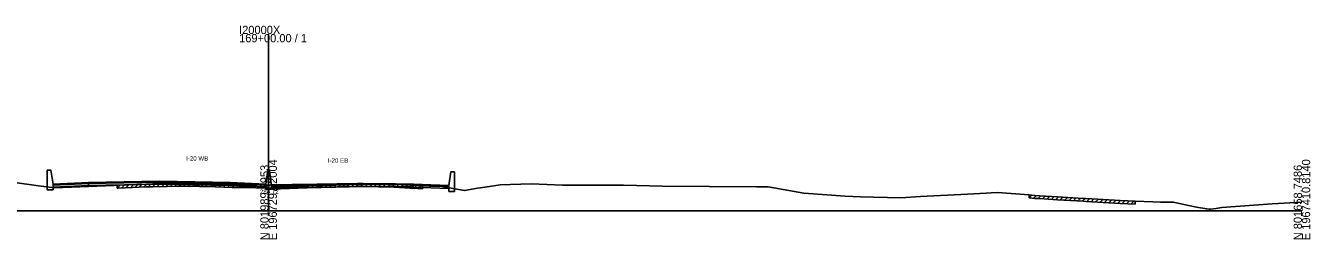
# Model space of a CAD drawing. Extents: x -4026 to 9638, y -10 to 19609.
# Drawn here: x 4267.7 to 4702.8, y 10490.3 to 10562.8 of the extents above; entities that cross this region are included whole.
import ezdxf

# ---------------------------------------------------------------- set-up
doc = ezdxf.new("R2010")
doc.units = 0
for name, color, linetype in [('RD_GPK_XS_Cell', 7, 'Continuous'), ('RD_TX_Misc1', 7, 'Continuous'), ('RD_XS_Base', 7, 'Continuous'), ('RD_XS_ExGround', 7, 'Continuous'), ('RD_XS_ExPaveRet', 7, 'Continuous'), ('RD_XS_MedBWall', 7, 'Continuous'), ('RD_XS_Pave', 7, 'Continuous'), ('RD_XS_PaveOvlay', 7, 'Continuous'), ('RD_XS_TX_Elev_EX', 7, 'Continuous')]:
    doc.layers.add(name, color=color, linetype=linetype)

msp = doc.modelspace()

# ---------------------------------------------------------------- linework, layer by layer
at = {"layer": 'RD_GPK_XS_Cell'}
for p, q in [((4350, 10500), (4350, 10559.97)), ((4000, 10500), (4350, 10500)), ((4350, 10500), (4700, 10500))]:
    msp.add_line(p, q, dxfattribs=at)
at = {"layer": 'RD_XS_Base'}
for points in [[(4289, 10509.21), (4277, 10508.73)], [(4277, 10508.73), (4277, 10508.06)], [(4277, 10508.06), (4289, 10508.54)], [(4337, 10509.22), (4313, 10509.7), (4289, 10509.21)], [(4289, 10509.21), (4289, 10508.54)], [(4289, 10509.21), (4289, 10509.21), (4289, 10508.54), (4289, 10508.54)], [(4289, 10508.54), (4313, 10509.03), (4337, 10508.55)], [(4337, 10508.55), (4337, 10509.22)], [(4349, 10508.75), (4337, 10509.22)], [(4337, 10508.55), (4349, 10508.08)], [(4349, 10508.08), (4349, 10508.75)], [(4351, 10508.03), (4363, 10508.5)], [(4363, 10508.5), (4387, 10508.98), (4399, 10508.74)], [(4363, 10507.83), (4363, 10508.5)], [(4399, 10508.07), (4387, 10508.31), (4363, 10507.83)], [(4399, 10508.74), (4399, 10508.74), (4399, 10508.07), (4399, 10508.07)], [(4399, 10508.07), (4399, 10508.74)], [(4399, 10508.73), (4411, 10508.25)], [(4399, 10508.06), (4399, 10508.73)], [(4351, 10507.36), (4351, 10508.03)], [(4363, 10507.83), (4351, 10507.36)], [(4411, 10507.58), (4399, 10508.06)], [(4411, 10508.25), (4411, 10507.58)]]:
    msp.add_lwpolyline(points, dxfattribs=at)
at = {"layer": 'RD_XS_ExGround'}
msp.add_lwpolyline([(4255.17, 10510.82), (4272.04, 10508.46), (4277.52, 10507.79), (4297.59, 10508.61), (4298.66, 10508.65), (4299.03, 10508.66), (4308.57, 10509.07), (4310.73, 10509.11), (4320.6, 10509.32), (4326.56, 10509.19), (4331.94, 10509.09), (4337.7, 10508.95), (4343.05, 10508.85), (4345.66, 10508.78), (4348.91, 10508.69), (4350, 10508.72), (4351.2, 10508.77), (4351.78, 10508.8), (4353.36, 10508.83), (4358.02, 10508.93), (4366.42, 10508.99), (4368.73, 10509.01), (4373.25, 10509.11), (4380.13, 10509.27), (4382.03, 10509.23), (4392.43, 10508.99), (4396.09, 10508.8), (4397.79, 10508.71), (4398.87, 10508.64), (4402.07, 10508.42), (4404.38, 10508.35), (4408.83, 10508.28), (4412.39, 10507.58), (4416.4, 10506.85), (4420.78, 10507.63), (4423.32, 10508.06), (4428.4, 10508.82), (4438.92, 10509.09), (4449.52, 10508.7), (4454.92, 10508.64), (4470.2, 10508.69), (4483.41, 10508.35), (4515.29, 10508.16), (4519.19, 10508.13), (4531.31, 10506.01), (4545.26, 10504.95), (4550.53, 10504.77), (4564.09, 10504.39), (4570.79, 10504.84), (4586.78, 10505.68), (4593.1, 10506), (4594.77, 10506.09), (4596.89, 10506.2), (4607.62, 10505.38), (4609.54, 10505.22), (4611.14, 10505.12), (4617.26, 10504.74), (4625.88, 10504.22), (4626.8, 10504.16), (4628.83, 10504.05), (4638.45, 10503.52), (4641.05, 10503.38), (4643.48, 10503.24), (4649.47, 10503.05), (4652.09, 10502.97), (4656.4, 10502.93), (4662.12, 10501.72), (4664.3, 10501.27), (4667.75, 10500.66), (4668.55, 10500.54), (4669.04, 10500.59), (4670.93, 10500.81), (4672.85, 10501.09), (4689.89, 10502.35), (4700, 10502.94)], dxfattribs=at)
at = {"layer": 'RD_XS_ExPaveRet'}
for p, q in [((4298.66, 10507.65), (4299.7, 10508.69)), ((4298.66, 10507.65), (4298.66, 10508.65)), ((4300.16, 10507.71), (4301.2, 10508.76)), ((4301.66, 10507.78), (4302.7, 10508.82)), ((4303.16, 10507.84), (4304.2, 10508.89)), ((4304.66, 10507.91), (4305.7, 10508.95)), ((4306.16, 10507.97), (4307.2, 10509.01)), ((4307.66, 10508.03), (4308.7, 10509.07)), ((4309.16, 10508.08), (4310.18, 10509.1)), ((4310.66, 10508.11), (4311.68, 10509.13)), ((4310.73, 10508.11), (4320.6, 10508.32)), ((4312.16, 10508.14), (4313.18, 10509.16)), ((4313.66, 10508.17), (4314.68, 10509.19)), ((4315.16, 10508.2), (4316.18, 10509.22)), ((4316.66, 10508.23), (4317.68, 10509.26)), ((4318.16, 10508.27), (4319.18, 10509.29)), ((4319.66, 10508.3), (4320.68, 10509.31)), ((4320.6, 10508.32), (4326.56, 10508.19)), ((4321.16, 10508.3), (4322.14, 10509.28)), ((4322.66, 10508.27), (4323.64, 10509.25)), ((4324.16, 10508.24), (4325.14, 10509.22)), ((4325.66, 10508.21), (4326.64, 10509.19)), ((4327.16, 10508.18), (4328.14, 10509.16)), ((4328.66, 10508.15), (4329.64, 10509.13)), ((4330.16, 10508.12), (4331.14, 10509.1)), ((4331.66, 10508.09), (4332.64, 10509.07)), ((4333.16, 10508.06), (4334.14, 10509.04)), ((4334.66, 10508.02), (4335.64, 10509)), ((4336.16, 10507.99), (4337.14, 10508.97)), ((4337.66, 10507.95), (4338.64, 10508.93)), ((4339.16, 10507.92), (4340.14, 10508.91)), ((4340.66, 10507.9), (4341.64, 10508.88)), ((4342.16, 10507.87), (4343.14, 10508.85)), ((4343.66, 10507.83), (4344.63, 10508.81)), ((4345.16, 10507.79), (4346.13, 10508.77)), ((4346.66, 10507.75), (4347.63, 10508.72)), ((4348.16, 10507.71), (4349.15, 10508.69)), ((4349.66, 10507.71), (4350.69, 10508.75)), ((4351.16, 10507.76), (4352.2, 10508.8)), ((4352.66, 10507.81), (4353.68, 10508.83)), ((4354.16, 10507.84), (4355.18, 10508.87)), ((4355.66, 10507.88), (4356.68, 10508.9)), ((4357.16, 10507.91), (4358.18, 10508.93)), ((4358.66, 10507.93), (4359.67, 10508.94)), ((4360.16, 10507.94), (4361.17, 10508.95)), ((4361.66, 10507.95), (4362.67, 10508.96)), ((4363.16, 10507.96), (4364.17, 10508.97)), ((4364.66, 10507.97), (4365.67, 10508.98)), ((4366.16, 10507.99), (4367.17, 10508.99)), ((4367.66, 10508), (4368.67, 10509.01)), ((4369.16, 10508.02), (4370.18, 10509.04)), ((4370.66, 10508.05), (4371.68, 10509.08)), ((4372.16, 10508.09), (4373.18, 10509.11)), ((4373.25, 10508.11), (4380.13, 10508.27)), ((4373.66, 10508.12), (4374.68, 10509.15)), ((4375.16, 10508.16), (4376.18, 10509.18)), ((4376.66, 10508.19), (4377.68, 10509.22)), ((4378.16, 10508.23), (4379.18, 10509.25)), ((4379.66, 10508.26), (4380.66, 10509.26)), ((4380.13, 10508.27), (4382.03, 10508.23)), ((4381.16, 10508.25), (4382.14, 10509.23)), ((4382.66, 10508.22), (4383.64, 10509.19)), ((4384.16, 10508.18), (4385.14, 10509.16)), ((4385.66, 10508.15), (4386.64, 10509.12)), ((4387.16, 10508.11), (4388.14, 10509.09)), ((4388.66, 10508.07), (4389.64, 10509.05)), ((4390.16, 10508.04), (4391.14, 10509.02)), ((4391.66, 10508), (4392.63, 10508.98)), ((4393.16, 10507.95), (4394.11, 10508.9)), ((4394.66, 10507.87), (4395.61, 10508.82)), ((4396.16, 10507.79), (4397.11, 10508.75)), ((4397.66, 10507.72), (4398.6, 10508.66)), ((4399.16, 10507.62), (4400.1, 10508.55)), ((4400.66, 10507.52), (4401.6, 10508.45)), ((4402.07, 10508.42), (4402.07, 10507.42)), ((4298.66, 10507.65), (4299.03, 10507.66)), ((4299.03, 10507.66), (4308.57, 10508.07)), ((4308.57, 10508.07), (4310.73, 10508.11)), ((4326.56, 10508.19), (4331.94, 10508.09)), ((4331.94, 10508.09), (4337.7, 10507.95)), ((4337.7, 10507.95), (4343.05, 10507.85)), ((4343.05, 10507.85), (4345.66, 10507.78)), ((4345.66, 10507.78), (4348.91, 10507.69)), ((4348.91, 10507.69), (4350, 10507.72)), ((4350, 10507.72), (4351.2, 10507.77)), ((4351.2, 10507.77), (4351.78, 10507.8)), ((4351.78, 10507.8), (4353.36, 10507.83)), ((4353.36, 10507.83), (4358.02, 10507.93)), ((4358.02, 10507.93), (4366.42, 10507.99)), ((4366.42, 10507.99), (4368.73, 10508.01)), ((4368.73, 10508.01), (4373.25, 10508.11)), ((4382.03, 10508.23), (4392.43, 10507.99)), ((4392.43, 10507.99), (4396.09, 10507.8)), ((4396.09, 10507.8), (4397.79, 10507.71)), ((4397.79, 10507.71), (4398.87, 10507.64)), ((4398.87, 10507.64), (4402.07, 10507.42)), ((4607.62, 10504.38), (4607.62, 10505.38)), ((4607.62, 10504.38), (4608.54, 10505.31)), ((4607.62, 10504.38), (4609.54, 10504.22)), ((4609.12, 10504.26), (4610.05, 10505.19)), ((4609.54, 10504.22), (4611.14, 10504.12)), ((4610.62, 10504.15), (4611.56, 10505.1)), ((4611.14, 10504.12), (4617.26, 10503.74)), ((4612.12, 10504.06), (4613.06, 10505)), ((4613.62, 10503.97), (4614.56, 10504.91)), ((4615.12, 10503.87), (4616.06, 10504.82)), ((4616.62, 10503.78), (4617.56, 10504.72)), ((4618.12, 10503.69), (4619.06, 10504.63)), ((4619.62, 10503.6), (4620.56, 10504.54)), ((4621.12, 10503.51), (4622.06, 10504.45)), ((4622.62, 10503.42), (4623.56, 10504.36)), ((4624.12, 10503.32), (4625.06, 10504.27)), ((4625.62, 10503.23), (4626.56, 10504.18)), ((4627.12, 10503.15), (4628.07, 10504.09)), ((4628.62, 10503.06), (4629.56, 10504.01)), ((4630.12, 10502.98), (4631.06, 10503.93)), ((4617.26, 10503.74), (4625.88, 10503.22)), ((4625.88, 10503.22), (4626.8, 10503.16)), ((4626.8, 10503.16), (4628.83, 10503.05)), ((4628.83, 10503.05), (4638.45, 10502.52)), ((4631.62, 10502.9), (4632.56, 10503.85)), ((4633.12, 10502.82), (4634.06, 10503.76)), ((4634.62, 10502.73), (4635.56, 10503.68)), ((4636.12, 10502.65), (4637.06, 10503.6)), ((4637.62, 10502.57), (4638.56, 10503.51)), ((4638.45, 10502.52), (4641.05, 10502.38)), ((4639.12, 10502.48), (4640.06, 10503.43)), ((4640.62, 10502.4), (4641.56, 10503.35)), ((4641.05, 10502.38), (4643.48, 10502.24)), ((4642.12, 10502.32), (4643.07, 10503.27)), ((4643.48, 10503.24), (4643.48, 10502.24)), ((4643.48, 10502.24), (4643.48, 10502.24))]:
    msp.add_line(p, q, dxfattribs=at)
at = {"layer": 'RD_XS_MedBWall'}
for points in [[(4277, 10509.07), (4276.25, 10513.74), (4275, 10513.74)], [(4275, 10513.74), (4275, 10507.07)], [(4349, 10509.07), (4349.75, 10513.74)], [(4349.75, 10513.74), (4350.25, 10513.74), (4351, 10508.35)], [(4411, 10508.59), (4411.75, 10513.26), (4413, 10513.26)], [(4413, 10513.26), (4413, 10506.59)], [(4277, 10507.07), (4277, 10509.07)], [(4349, 10507.35), (4349, 10508.75), (4349, 10509.07)], [(4351, 10508.35), (4351, 10508.03), (4351, 10507.35)], [(4411, 10506.59), (4411, 10508.59)], [(4275, 10507.07), (4277, 10507.07)], [(4351, 10507.35), (4349, 10507.35)], [(4413, 10506.59), (4411, 10506.59)]]:
    msp.add_lwpolyline(points, dxfattribs=at)
at = {"layer": 'RD_XS_Pave'}
for points in [[(4289, 10509.38), (4277, 10508.9)], [(4277, 10508.73), (4289, 10509.21)], [(4277, 10508.9), (4277, 10508.73)], [(4289, 10509.38), (4313, 10509.87), (4337, 10509.39)], [(4337, 10509.22), (4313, 10509.7), (4289, 10509.21)], [(4289, 10509.38), (4289, 10509.38), (4289, 10509.21), (4289, 10509.21)], [(4289, 10509.21), (4289, 10509.38)], [(4337, 10509.39), (4349, 10508.92)], [(4337, 10509.22), (4337, 10509.39)], [(4349, 10508.75), (4337, 10509.22)], [(4349, 10508.92), (4349, 10508.75)], [(4363, 10508.67), (4351, 10508.2)], [(4351, 10508.03), (4363, 10508.5)], [(4399, 10508.91), (4387, 10509.15), (4363, 10508.67)], [(4363, 10508.5), (4387, 10508.98), (4399, 10508.74)], [(4363, 10508.67), (4363, 10508.5)], [(4399, 10508.91), (4399, 10508.91), (4399, 10508.74), (4399, 10508.74)], [(4399, 10508.74), (4399, 10508.91)], [(4399, 10508.9), (4411, 10508.42)], [(4399, 10508.73), (4399, 10508.9)], [(4411, 10508.25), (4399, 10508.73)], [(4411, 10508.42), (4411, 10508.25)], [(4351, 10508.2), (4351, 10508.03)]]:
    msp.add_lwpolyline(points, dxfattribs=at)
at = {"layer": 'RD_XS_PaveOvlay'}
for points in [[(4289, 10509.55), (4277, 10509.07)], [(4277, 10508.9), (4289, 10509.38)], [(4277, 10509.07), (4277, 10508.9)], [(4289, 10509.55), (4313, 10510.03), (4337, 10509.55)], [(4337, 10509.39), (4313, 10509.87), (4289, 10509.38)], [(4289, 10509.38), (4289, 10509.55)], [(4289, 10509.55), (4289, 10509.55), (4289, 10509.38), (4289, 10509.38)], [(4337, 10509.55), (4337, 10509.39)], [(4337, 10509.55), (4349, 10509.07)], [(4349, 10508.92), (4337, 10509.39)], [(4349, 10509.07), (4349, 10508.92)], [(4363, 10508.83), (4351, 10508.35)], [(4351, 10508.2), (4363, 10508.67)], [(4351, 10508.35), (4351, 10508.2)], [(4399, 10509.07), (4387, 10509.31), (4363, 10508.83)], [(4363, 10508.67), (4387, 10509.15), (4399, 10508.91)], [(4363, 10508.83), (4363, 10508.67)], [(4399, 10509.07), (4411, 10508.59)], [(4399, 10508.9), (4399, 10509.07)], [(4399, 10508.91), (4399, 10509.07)], [(4399, 10509.07), (4399, 10509.07), (4399, 10508.91), (4399, 10508.91)], [(4411, 10508.42), (4399, 10508.9)], [(4411, 10508.59), (4411, 10508.42)]]:
    msp.add_lwpolyline(points, dxfattribs=at)

# ---------------------------------------------------------------- texts
at = {"layer": 'RD_GPK_XS_Cell'}
for s, p in [('I20000X', (4340, 10559.97)), ('169+00.00 / 1', (4340, 10557.17))]:
    msp.add_text(s, height=2.8, dxfattribs=at).set_placement(p)
for s, p in [('E 1967297.2004', (4352.8, 10490)), ('E 1967410.8140', (4702.8, 10490)), ('N 801989.7953', (4350, 10490)), ('N 801658.7486', (4700, 10490))]:
    msp.add_text(s, height=2.8, rotation=90, dxfattribs=at).set_placement(p)
at = {"layer": 'RD_TX_Misc1'}
for s, p in [('I-20 WB', (4322.06, 10517.03)), ('I-20 EB', (4370.06, 10516.31))]:
    msp.add_text(s, height=1.5, dxfattribs=at).set_placement(p)
at = {"layer": 'RD_XS_TX_Elev_EX'}
msp.add_text('284.72', height=1.5, dxfattribs=at).set_placement((4347.05, 10505.72))

doc.saveas('drawing.dxf')
